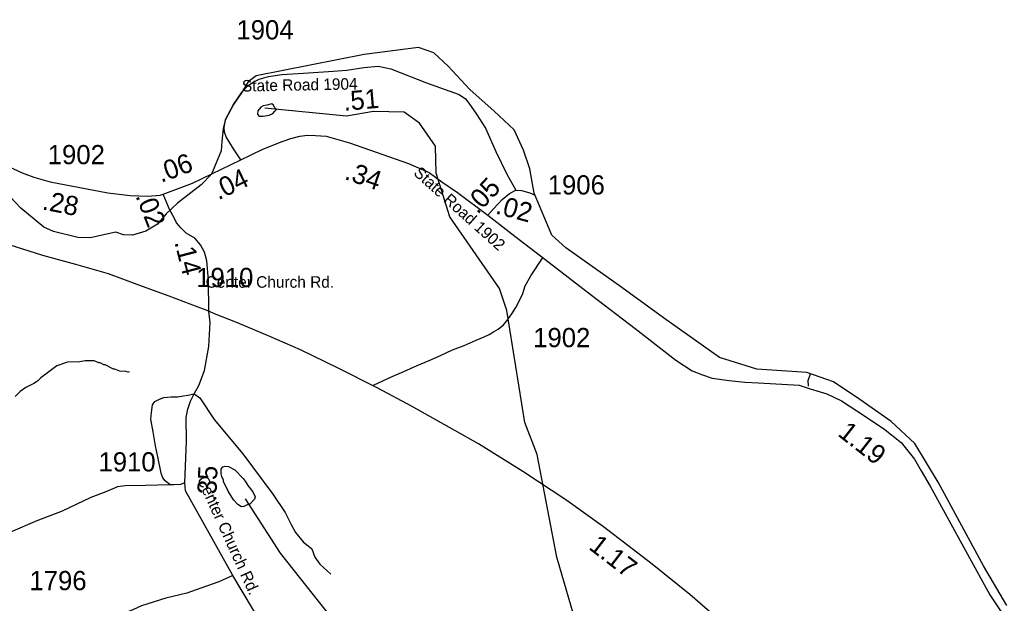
# Model space of a CAD drawing. Extents: x 1248224 to 1454986, y 825081 to 985870.
# Drawn here: x 1433099 to 1439576, y 954690 to 958485 of the extents above; entities that cross this region are included whole.
import ezdxf

# ---------------------------------------------------------------- set-up
doc = ezdxf.new("R2010")
doc.units = 0
for name, color, linetype in [('Exist Boundary Political CountyLine', 7, 'Continuous'), ('Exist Hydrographic Creek Single Shore', 7, 'Continuous'), ('Exist Hydrographic Misc Water Feature', 7, 'Continuous'), ('Exist Road Non-System Type 51', 7, 'Continuous'), ('Exist Road Primary US Attributed', 7, 'Continuous'), ('Exist Road Primary US Mileage Hundredths English Label', 7, 'Continuous'), ('Exist Road Secondary Mileage Hundredths English Label', 7, 'Continuous'), ('Exist Road Secondary Type 41 Attributed', 7, 'Continuous'), ('Exist Road Secondary Type 51 Attributed', 7, 'Continuous'), ('Exist Road Secondary Type 51 Label', 7, 'Continuous'), ('Exist Road Secondary Type 51 Number Label', 7, 'Continuous')]:
    doc.layers.add(name, color=color, linetype=linetype)

msp = doc.modelspace()

# ---------------------------------------------------------------- linework, layer by layer
at = {"layer": 'Exist Boundary Political CountyLine'}
for points in [[(1439522.7, 954674.4), (1439371.2, 954932.1), (1439075.8, 955477.7), (1438924.4, 955727.8), (1438769.1, 955871.8), (1438564.6, 956015.7), (1438394.2, 956129.4), (1438220, 956190), (1437894.4, 956212.8), (1437652, 956288.6), (1437288.5, 956546.2), (1437015.9, 956743.2), (1436652.4, 957000.9), (1436561.5, 957084.3), (1436447, 957357.7), (1436417.6, 957516.2), (1436375.9, 957637.5), (1436315.3, 957770.1), (1436186.6, 957891.3), (1436027.6, 958031.7), (1435887.5, 958183.1), (1435792.8, 958270.2), (1435694.3, 958304.3), (1435338.8, 958258.7), (1434636.2, 958120.3), (1434585.8, 958080.8), (1434546, 958016.4), (1434489.2, 957934.9), (1434438.1, 957836.4), (1434421.1, 957777.7), (1434413.3, 957694), (1434409.3, 957633.5)], [(1434409.3, 957633.5), (1434345.5, 957481.5), (1434280, 957410.8), (1434124.3, 957292.9), (1434050.3, 957223.1), (1433994.9, 957156.2), (1433917.9, 957109.7), (1433831.3, 957083.4), (1433773.4, 957086.6), (1433723.7, 957103.4), (1433556.3, 957066.2), (1433477.3, 957069.1), (1433318.3, 957107.1), (1433254.3, 957136.1), (1433105.3, 957259.9), (1432937.3, 957435.2)]]:
    msp.add_lwpolyline(points, dxfattribs=at)
at = {"layer": 'Exist Hydrographic Creek Single Shore'}
msp.add_lwpolyline([(1437665.4, 952573.7), (1437657.4, 952632.8), (1437535.4, 952776.6), (1437359.3, 953164.2), (1437045.4, 953745), (1436782.3, 954351.2), (1436704.3, 954608.8), (1436594.3, 954988.6), (1436466.3, 955657.6), (1436386.4, 955866.1), (1436267.3, 956594), (1436220.3, 956736.1), (1435896.3, 957202.3), (1435809.3, 957486.4), (1435804.3, 957663.8), (1435699.3, 957813.7), (1435600.3, 957884.5), (1435400.3, 957888.6), (1435225.3, 957859.3), (1434692.3, 957909.4)], dxfattribs=at)
at = {"layer": 'Exist Hydrographic Misc Water Feature'}
for points in [[(1434770.1, 957900.8), (1434756.4, 957915), (1434750.6, 957929.2), (1434738.3, 957938.9), (1434706.7, 957930), (1434682.6, 957926.4), (1434666.4, 957916.7), (1434648, 957893), (1434645.7, 957871), (1434651.5, 957862.9), (1434659.4, 957858.8), (1434681.4, 957858.4), (1434721.5, 957863.7), (1434745.7, 957875.2), (1434757.9, 957891), (1434770.1, 957900.8)], [(1433812.6, 956195.2), (1433804.5, 956193.4), (1433788.6, 956197.7), (1433748.7, 956198.4), (1433716.9, 956211), (1433708.9, 956211.1), (1433653.4, 956240.2), (1433645.4, 956240.3), (1433621.6, 956252.8), (1433613.6, 956252.9), (1433581.9, 956265.5), (1433523.8, 956266.5), (1433489.7, 956259.1), (1433409.7, 956256.6), (1433339.9, 956234.6), (1433235.9, 956155.7), (1433213.6, 956134), (1433189.3, 956118.6), (1433138.8, 956093.4), (1433100.4, 956066.1), (1433067.9, 956034.7)], [(1434594.5, 955331.9), (1434581.6, 955330.7), (1434557.4, 955319.3), (1434541.4, 955315.5), (1434517.6, 955332), (1434490.1, 955362.4), (1434455.2, 955417.2), (1434424.2, 955481.8), (1434424.4, 955489.8), (1434412.8, 955514), (1434409, 955530.1), (1434409.6, 955562), (1434419.9, 955575.9), (1434436, 955581.6), (1434457.9, 955579.2), (1434497.5, 955556.4), (1434552.6, 955501.5), (1434566.3, 955483.2), (1434583.7, 955454.8), (1434615.1, 955414.2), (1434630.5, 955381.9), (1434626.2, 955366), (1434594.5, 955331.9)], [(1437548.4, 951275.9), (1437440.3, 951310.9), (1437325.4, 951388.8), (1437065.4, 951735.4), (1436721.3, 952100.2), (1436438.3, 952506.5), (1436205.3, 952967.5), (1436127.4, 953271.1), (1436071.3, 953370.7), (1435705.3, 953844.3), (1435501.4, 954074.9), (1435266.4, 954421.1), (1434794.3, 955015), (1434567.3, 955367.6)]]:
    msp.add_lwpolyline(points, dxfattribs=at)
at = {"layer": 'Exist Road Non-System Type 51'}
for points in [[(1435401.3, 956108.2), (1435522.5, 956163.7), (1435597.3, 956196.6), (1435684.1, 956236.8), (1435762.8, 956269.2), (1435837.5, 956301.7), (1435914.2, 956338.4), (1435990.7, 956366.9), (1436069.4, 956401.2), (1436121.8, 956422.3), (1436154.3, 956437.7), (1436180.6, 956455), (1436211, 956472.5), (1436247.6, 956500), (1436268.2, 956527.6), (1436301.1, 956573.1), (1436325.8, 956612.5), (1436346.4, 956650), (1436371.5, 956703.5), (1436388.6, 956753.3), (1436423.9, 956818.8), (1436500.1, 956935.2)], [(1438231, 956101), (1438229.8, 956139), (1438244.1, 956181.7)], [(1434077, 955460), (1434045.5, 955484.4), (1434029.2, 955504), (1434019.4, 955535.8), (1433997.4, 955641.3), (1433981.8, 955714), (1433965.5, 955803.9), (1433950.9, 955885.9), (1433955, 955930.8), (1433962.3, 955980.7), (1433977, 956001.1), (1434007.3, 956015.8), (1434036.7, 956027.2), (1434084, 956032.2), (1434124.1, 956032.2), (1434164.9, 956037.9), (1434191.8, 956042.8), (1434234.3, 956050.9)], [(1434234.3, 956050.9), (1434269.9, 956026.2), (1434363, 955884), (1434549.2, 955660.9), (1434745.3, 955398.5), (1434826.1, 955278.4), (1434865.3, 955202.3), (1434892.3, 955148.4), (1434943.7, 955089.6), (1435000.1, 955043), (1435019.7, 954989), (1435051.5, 954942.5), (1435122.6, 954878.7)], [(1434172.8, 955472.9), (1434144.8, 955461.6), (1434100.7, 955458.4), (1434077, 955460)], [(1434077, 955460), (1433917.7, 955454.3), (1433785.4, 955452.6), (1433734, 955446.9), (1433658.8, 955413.4), (1433560.5, 955376.1), (1433373.5, 955287.9), (1433208.5, 955225.7), (1433037.6, 955150.8), (1432967.3, 955102.6), (1432861.1, 955007.8), (1432777.3, 954919.1), (1432715.2, 954829.2), (1432613.1, 954728.7), (1432450.9, 954568.4), (1432405.1, 954525.9), (1432391.3, 954488.3), (1432362.7, 954453.1), (1432324.3, 954417.2), (1432287.5, 954364.9)]]:
    msp.add_lwpolyline(points, dxfattribs=at)
at = {"layer": 'Exist Road Primary US Attributed'}
for points in [[(1434328, 956588.9), (1434207, 956633.9), (1434071, 956686.2), (1433897.6, 956749), (1433674.9, 956831.3), (1433462.7, 956894.1), (1433247.8, 956952.1), (1432944.4, 957046.4), (1432590.9, 957119.4), (1432272.6, 957179.2), (1432080.5, 957211.7), (1431862.3, 957244.7), (1431681.5, 957271.6), (1431575.1, 957290.3), (1431183.1, 957333.6), (1431047.1, 957341.8), (1430820, 957365)], [(1439306.9, 952997.2), (1439221.9, 953088.1), (1438893.1, 953405.2), (1438618.4, 953669.2), (1438376.3, 953911.5), (1438169.3, 954107.8), (1438013.8, 954261.8), (1437821, 954432.3), (1437458.2, 954745.7), (1437213.1, 954943.1), (1436898.2, 955186.1), (1436653.1, 955362.6), (1436372.9, 955546.1), (1436084.4, 955727.1), (1435930.8, 955813), (1435648.4, 955971.6), (1435429.5, 956089.1), (1435170.9, 956217.8), (1434925.8, 956337.4), (1434724.9, 956424.9), (1434515.6, 956513.1), (1434364.7, 956573), (1434328, 956588.9)]]:
    msp.add_lwpolyline(points, dxfattribs=at)
at = {"layer": 'Exist Road Secondary Type 41 Attributed'}
msp.add_lwpolyline([(1434485.7, 954869.8), (1434393.9, 954827.2), (1434276.2, 954786), (1434184.9, 954753.6), (1434049.5, 954721.2), (1433890.6, 954671.1), (1433837.6, 954647.5), (1433790.5, 954629.8), (1433737.5, 954594.5), (1433690.4, 954556.2), (1433661, 954520.8), (1433593.3, 954438.3), (1433505, 954302.8), (1433442.7, 954202.6), (1433395.6, 954093.6), (1433360.2, 953996.4), (1433316.1, 953863.8), (1433306.1, 953766.4)], dxfattribs=at)
at = {"layer": 'Exist Road Secondary Type 51 Attributed'}
for points in [[(1434537, 957574.3), (1434489.5, 957645.6), (1434442, 957723.5), (1434431.4, 957755.2), (1434428.8, 957781.6), (1434438.1, 957836.4), (1434489.2, 957934.9), (1434546, 958016.4), (1434584.3, 958057.1), (1434621.3, 958082.2), (1434656.9, 958099.4), (1434716.3, 958116.6), (1434803.4, 958128.4), (1434944.5, 958137.7), (1435108.2, 958149.6), (1435226.1, 958157.5), (1435338.3, 958174.7), (1435430.7, 958182.6), (1435513.8, 958165.4), (1435744.7, 958075.6), (1435957.8, 957999.1), (1435998.7, 957971.4), (1436021.1, 957942.4), (1436071.3, 957871), (1436129.3, 957779.9), (1436196.6, 957628.1), (1436268.9, 957480.9), (1436326.4, 957376.5)], [(1431786.4, 957835.7), (1432149.8, 957790.8), (1432631.7, 957703.1), (1432682.9, 957688.1), (1433113.7, 957489.2), (1433188.9, 957461.4), (1433297.1, 957431.1), (1433670.5, 957359.8), (1433817.8, 957342.6), (1433932.6, 957338.7), (1434013, 957345.3), (1434031, 957351.2)], [(1434537, 957574.3), (1434680.3, 957642.7), (1434805.7, 957694.2), (1434863.1, 957713.3), (1434921.7, 957727.6), (1434971.9, 957733.6), (1435022.1, 957732.4), (1435092.6, 957727.6), (1435244.4, 957685.8), (1435628.7, 957550.7), (1435762.5, 957492.1), (1435846, 957430), (1435946.4, 957360.7), (1436144.5, 957214.4)], [(1434031, 957351.2), (1434222.4, 957421.9), (1434537, 957574.3)], [(1434328, 956588.9), (1434326.5, 956791), (1434314.8, 956916.9), (1434300.2, 956974), (1434273.9, 957020.9), (1434237.3, 957064.8), (1434180.5, 957097.8), (1434148.3, 957128.5), (1434117.6, 957165.1), (1434103, 957195.9), (1434074.5, 957245.9), (1434031, 957351.2)], [(1436144.5, 957214.4), (1436181.5, 957255), (1436237.1, 957315), (1436285.4, 957354.5), (1436326.4, 957376.5)], [(1436326.4, 957376.5), (1436362.9, 957375), (1436417.1, 957360.4), (1436453, 957343.3)], [(1436144.5, 957214.4), (1436321, 957077.9), (1436515.6, 956927.1), (1436818.9, 956694.2), (1437104.4, 956476.6), (1437367.6, 956271.4), (1437475, 956201.3), (1437542.7, 956175.5), (1437603.8, 956154.5), (1437715.4, 956137.3), (1437817.5, 956127.8), (1437906.2, 956123), (1438171.6, 956107.1), (1438243.1, 956085.1), (1438350, 956050.8), (1438445.4, 956005.9), (1438546.5, 955940), (1438719.6, 955825), (1438835, 955734.3), (1438868.4, 955691.3), (1438920.9, 955627.4), (1438965.7, 955550), (1439022.6, 955451.2), (1439119.9, 955272.7), (1439410.6, 954743), (1439576.1, 954497.5)], [(1434485.7, 954869.8), (1434176.7, 955421.1), (1434172.8, 955472.9), (1434183.3, 955744.4), (1434180.6, 955897.2), (1434192.6, 955951.9), (1434210.2, 956003.3), (1434234.3, 956050.9), (1434264.2, 956104.7), (1434300.7, 956203), (1434329, 956359.9), (1434337.2, 956515.4), (1434328, 956588.9)], [(1435731.6, 951082), (1435672.2, 951293.5), (1435554.9, 951678.2), (1435530.6, 951774.3), (1435515.7, 951879.7), (1435494.2, 952015.5), (1435465.8, 952177.8), (1435440.1, 952371.2), (1435441.5, 952428), (1435465.6, 952548.7), (1435496.7, 952670.5), (1435519.7, 952849), (1435510.3, 953092.8), (1435498.1, 953246.9), (1435479.3, 953365.5), (1435442.8, 953450.7), (1435409.1, 953507.5), (1435194.6, 953800.2), (1434973, 954088.3), (1434885.4, 954198.4), (1434680.3, 954542.5), (1434485.7, 954869.8)]]:
    msp.add_lwpolyline(points, dxfattribs=at)

# ---------------------------------------------------------------- texts
at = {"layer": 'Exist Road Primary US Mileage Hundredths English Label'}
msp.add_text('1.17', height=125, rotation=322.34485, dxfattribs=at).set_placement((1436794.7, 955046))
at = {"layer": 'Exist Road Secondary Mileage Hundredths English Label'}
for s, rotation, p in [('.51', 4.90261, (1435209.2, 957892.9)), ('.06', 20.26899, (1434017.9, 957424.1)), ('.34', 340.63728, (1435206.1, 957450.4)), ('.04', 25.90662, (1434390.9, 957309.7)), ('.05', 47.19862, (1436077.7, 957215.3)), ('.28', 348.88832, (1433239.3, 957252.2)), ('.02', 291.66289, (1433849.9, 957339.3)), ('.02', 344.86342, (1436188.8, 957226.2)), ('.14', 284.37031, (1434103.9, 957038.4)), ('1.19', 321.84231, (1438416, 955783.3)), ('.35', 87.79671, (1434376.8, 955349.5))]:
    msp.add_text(s, height=125, rotation=rotation, dxfattribs=at).set_placement(p)
at = {"layer": 'Exist Road Secondary Type 51 Label'}
for s, rotation, p in [('State Road 1904', 1.06114, (1434544.9, 958018)), ('State Road 1902', 317.98066, (1435656.1, 957481.5)), ('Center Church Rd.', 294.42277, (1434249.8, 955496.5))]:
    msp.add_text(s, height=75, rotation=rotation, dxfattribs=at).set_placement(p)
msp.add_text('Center Church Rd.', height=75, dxfattribs=at).set_placement((1434308.1, 956741.9))
at = {"layer": 'Exist Road Secondary Type 51 Number Label'}
for s, p in [('1904', (1434508.6, 958357.7)), ('1902', (1433280.5, 957545.5)), ('1906', (1436534.3, 957348.6)), ('1910', (1434246.9, 956746.1)), ('1910', (1434246.9, 956746.1)), ('1902', (1436439.9, 956355.1)), ('1910', (1433610.9, 955546.5)), ('1796', (1433161.4, 954774))]:
    msp.add_text(s, height=125, dxfattribs=at).set_placement(p)

doc.saveas('drawing.dxf')
